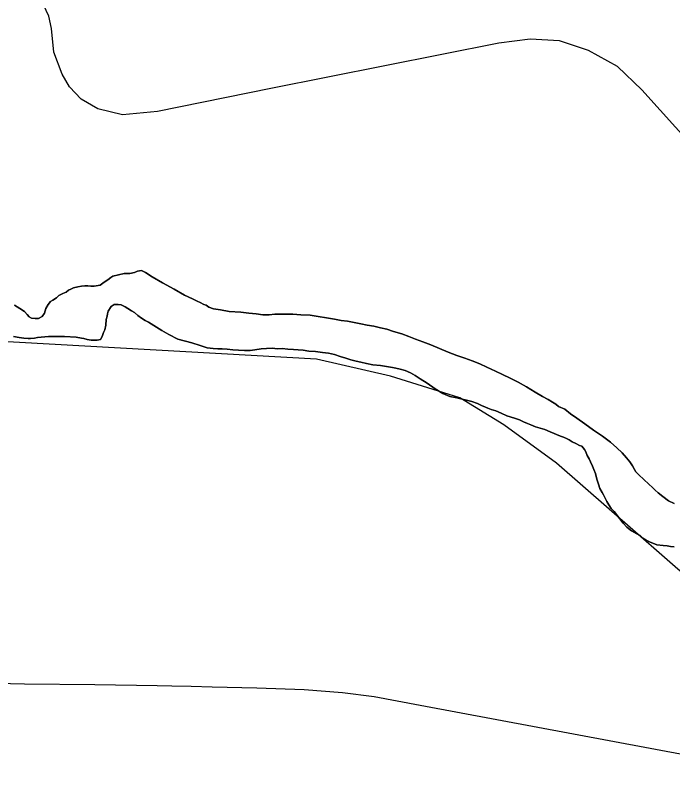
# Model space of a CAD drawing. Extents: x -561 to 1170, y 0 to 846.
# Drawn here: x 270.43 to 278.05, y 204.9 to 213.95 of the extents above; entities that cross this region are included whole.
import ezdxf

# ---------------------------------------------------------------- set-up
doc = ezdxf.new("R2010")
doc.units = 0
for name, color, linetype in [('GM_X_City_Street', 7, 'Continuous'), ('GM_X_Major_River', 7, 'Continuous'), ('GM_X_Rail_Line', 7, 'Continuous'), ('GM_X_State_Route', 7, 'Continuous')]:
    doc.layers.add(name, color=color, linetype=linetype)

msp = doc.modelspace()

# ---------------------------------------------------------------- linework, layer by layer
at = {"layer": 'GM_X_City_Street'}
for points in [[(271.385, 212.8644), (271.1904, 212.9794), (271.0555, 213.1223), (270.9709, 213.2678), (270.873, 213.5246), (270.8466, 213.7971), (270.8144, 213.9414), (270.6356, 214.3237), (270.463, 214.6936), (270.1795, 215.7568), (269.9238, 216.7232), (269.9053, 217.1794), (269.9176, 217.6314), (269.9484, 217.8934), (270.0532, 218.3404), (270.1416, 218.6669), (270.1839, 218.8996), (270.1873, 219.2195), (270.1127, 221.9595), (270.1075, 222.226)], [(278.8652, 211.7732), (278.7929, 211.8839), (278.3049, 212.4159), (277.7013, 213.088), (277.4183, 213.3564), (277.0816, 213.5419), (276.7449, 213.6542), (276.4034, 213.6737), (276.0389, 213.6298), (273.3908, 213.1026), (272.0753, 212.8342), (271.6703, 212.7953), (271.385, 212.8644)]]:
    msp.add_lwpolyline(points, dxfattribs=at)
at = {"layer": 'GM_X_Major_River'}
for points in [[(272.5701, 210.6159), (272.5374, 210.6318), (272.4829, 210.6582), (272.3903, 210.7004), (272.2703, 210.7694), (272.1339, 210.8436), (272.0139, 210.9126), (271.9374, 210.9658), (271.8884, 210.9869), (271.8452, 210.981), (271.8075, 210.9643), (271.7536, 210.9528), (271.6886, 210.952), (271.5591, 210.9233), (271.5323, 210.9068), (271.5002, 210.8793), (271.4572, 210.8517), (271.409, 210.8186), (271.3388, 210.8069), (271.3009, 210.8064), (271.2683, 210.8115), (271.2305, 210.811), (271.1927, 210.8051), (271.1494, 210.7992), (271.1009, 210.7878), (271.0686, 210.7711), (271.0417, 210.76), (271.0149, 210.738), (270.9773, 210.7213), (270.9289, 210.699), (270.9022, 210.6716), (270.8593, 210.644), (270.8324, 210.6274), (270.8058, 210.5946), (270.7794, 210.5455), (270.764, 210.4911), (270.7374, 210.4529), (270.6944, 210.4307), (270.6565, 210.4303), (270.6132, 210.4351), (270.5859, 210.4511), (270.5639, 210.4779), (270.5309, 210.51), (270.4763, 210.5473), (270.4162, 210.5845)], [(270.4162, 210.5845), (270.4763, 210.5473), (270.5309, 210.51), (270.5639, 210.4779), (270.5859, 210.4511), (270.6132, 210.4351), (270.6565, 210.4303), (270.6944, 210.4307), (270.7374, 210.4529), (270.764, 210.4911), (270.7794, 210.5455), (270.8058, 210.5946), (270.8324, 210.6274), (270.8593, 210.644), (270.9022, 210.6716), (270.9289, 210.699), (270.9773, 210.7213), (271.0149, 210.738), (271.0417, 210.76), (271.0686, 210.7711), (271.1009, 210.7878), (271.1494, 210.7992), (271.1927, 210.8051), (271.2305, 210.811), (271.2683, 210.8115), (271.3009, 210.8064), (271.3388, 210.8069), (271.409, 210.8186), (271.4572, 210.8517), (271.5002, 210.8793), (271.5323, 210.9068), (271.5591, 210.9233), (271.6886, 210.952), (271.7536, 210.9528), (271.8075, 210.9643), (271.8452, 210.981), (271.8884, 210.9869), (271.9374, 210.9658), (272.0139, 210.9126), (272.1339, 210.8436), (272.2703, 210.7694), (272.3903, 210.7004), (272.4829, 210.6582), (272.5374, 210.6318), (272.5701, 210.6159)], [(278.0744, 208.2823), (278.009, 208.314), (277.9434, 208.362), (277.8887, 208.4047), (277.8557, 208.4368), (277.8228, 208.4689), (277.779, 208.5063), (277.6639, 208.6132), (277.6309, 208.6508), (277.6143, 208.6777), (277.592, 208.7207), (277.559, 208.7637), (277.5204, 208.812), (277.4709, 208.871), (277.4106, 208.9298), (277.3339, 208.9939), (277.2409, 209.0632), (277.1371, 209.1324), (277.0387, 209.2071), (276.9458, 209.271), (276.8693, 209.3242), (276.8036, 209.3776), (276.7328, 209.4092), (276.7, 209.436), (276.6618, 209.4572), (276.6126, 209.4891), (276.5472, 209.5262), (276.4599, 209.5739), (276.3616, 209.6378), (276.2634, 209.6907), (276.1708, 209.7384), (276.0836, 209.7807), (276.0019, 209.8176), (275.8984, 209.8651), (275.8167, 209.9021), (275.7296, 209.9389), (275.6426, 209.9704), (275.5501, 210.0017), (275.4522, 210.0385), (275.3487, 210.0806), (275.2508, 210.1228), (275.1582, 210.1596), (275.0712, 210.191), (274.995, 210.2226), (274.9134, 210.2541), (274.8156, 210.28), (274.7395, 210.3062), (274.6635, 210.3215), (274.5874, 210.3423), (274.5115, 210.3522), (274.4355, 210.3675), (274.3595, 210.3829), (274.2835, 210.3982), (274.2076, 210.4081), (274.1316, 210.4235), (273.8495, 210.4688), (273.7412, 210.4729), (273.6491, 210.4826), (273.5679, 210.4817), (273.4921, 210.4807), (273.438, 210.4801), (273.3731, 210.4739), (273.2974, 210.473), (273.2214, 210.4829), (273.1347, 210.4927), (273.0425, 210.5024), (272.9071, 210.5116), (272.8094, 210.5321), (272.7281, 210.542), (272.6737, 210.563), (272.6409, 210.5842), (272.6137, 210.5948), (272.5701, 210.6159)], [(272.5701, 210.6159), (272.6137, 210.5948), (272.6409, 210.5842), (272.6737, 210.563), (272.7281, 210.542), (272.8094, 210.5321), (272.9071, 210.5116), (273.0425, 210.5024), (273.1347, 210.4927), (273.2214, 210.4829), (273.2974, 210.473), (273.3731, 210.4739), (273.438, 210.4801), (273.4921, 210.4807), (273.5679, 210.4817), (273.6491, 210.4826), (273.7412, 210.4729), (273.8495, 210.4688), (274.1316, 210.4235), (274.2076, 210.4081), (274.2835, 210.3982), (274.3595, 210.3829), (274.4355, 210.3675), (274.5115, 210.3522), (274.5874, 210.3423), (274.6635, 210.3215), (274.7395, 210.3062), (274.8156, 210.28), (274.9134, 210.2541), (274.995, 210.2226), (275.0712, 210.191), (275.1582, 210.1596), (275.2508, 210.1228), (275.3487, 210.0806), (275.4522, 210.0385), (275.5501, 210.0017), (275.6426, 209.9704), (275.7296, 209.9389), (275.8167, 209.9021), (275.8984, 209.8651), (276.0019, 209.8176), (276.0836, 209.7807), (276.1708, 209.7384), (276.2634, 209.6907), (276.3616, 209.6378), (276.4599, 209.5739), (276.5472, 209.5262), (276.6126, 209.4891), (276.6618, 209.4572), (276.7, 209.436), (276.7328, 209.4092), (276.8036, 209.3776), (276.8693, 209.3242), (276.9458, 209.271), (277.0387, 209.2071), (277.1371, 209.1324), (277.2409, 209.0632), (277.3339, 208.9939), (277.4106, 208.9298), (277.4709, 208.871), (277.5204, 208.812), (277.559, 208.7637), (277.592, 208.7207), (277.6143, 208.6777), (277.6309, 208.6508), (277.6639, 208.6132), (277.779, 208.5063), (277.8228, 208.4689), (277.8557, 208.4368), (277.8887, 208.4047), (277.9434, 208.362), (278.009, 208.314), (278.0744, 208.2823)], [(270.405, 210.2214), (270.4701, 210.2113), (270.5244, 210.2011), (270.5731, 210.1963), (270.6002, 210.1966), (270.6488, 210.2026), (270.6812, 210.2084), (270.8109, 210.2208), (270.9949, 210.2231), (271.1304, 210.2138), (271.1955, 210.2038), (271.2226, 210.1987), (271.2606, 210.1883), (271.3041, 210.178), (271.342, 210.1785), (271.3744, 210.1789), (271.4123, 210.1848), (271.4334, 210.2229), (271.449, 210.2664), (271.4648, 210.2992), (271.4749, 210.3535), (271.4794, 210.4185), (271.4897, 210.4566), (271.4948, 210.4837), (271.5051, 210.5163), (271.5369, 210.5709), (271.5745, 210.593), (271.6177, 210.5936), (271.6557, 210.5886), (271.6993, 210.5674), (271.7321, 210.5462), (271.7757, 210.5196), (271.8085, 210.4983), (271.8468, 210.4663), (271.8906, 210.4343), (271.9342, 210.4078), (271.9724, 210.3866), (272.1253, 210.2909), (272.2071, 210.2431), (272.3107, 210.1902), (272.4736, 210.1488), (272.5715, 210.1175), (272.6531, 210.0914), (272.7236, 210.0814), (272.7777, 210.0766), (272.8265, 210.0772), (272.8861, 210.0725), (272.9511, 210.0679), (273.0161, 210.0632), (273.0865, 210.0587), (273.1515, 210.0595), (273.2055, 210.0655), (273.2811, 210.0773), (273.3406, 210.0834), (273.4055, 210.0842), (273.4705, 210.0796), (273.5247, 210.0802), (273.5897, 210.0756), (273.6547, 210.071), (273.7089, 210.0662), (273.7685, 210.0615), (273.8336, 210.0515), (273.9094, 210.047), (273.9908, 210.0371), (274.0612, 210.0271), (274.1318, 210.0117), (274.1971, 209.9908), (274.2623, 209.97), (274.3221, 209.949), (274.3819, 209.9335), (274.4361, 209.9233)], [(274.4361, 209.9233), (274.3819, 209.9335), (274.3221, 209.949), (274.2623, 209.97), (274.1971, 209.9908), (274.1318, 210.0117), (274.0612, 210.0271), (273.9908, 210.0371), (273.9094, 210.047), (273.8336, 210.0515), (273.7685, 210.0615), (273.7089, 210.0662), (273.6547, 210.071), (273.5897, 210.0756), (273.5247, 210.0802), (273.4705, 210.0796), (273.4055, 210.0842), (273.3406, 210.0834), (273.2811, 210.0773), (273.2055, 210.0655), (273.1515, 210.0595), (273.0865, 210.0587), (273.0161, 210.0632), (272.9511, 210.0679), (272.8861, 210.0725), (272.8265, 210.0772), (272.7777, 210.0766), (272.7236, 210.0814), (272.6531, 210.0914), (272.5715, 210.1175), (272.4736, 210.1488), (272.3107, 210.1902), (272.2071, 210.2431), (272.1253, 210.2909), (271.9724, 210.3866), (271.9342, 210.4078), (271.8906, 210.4343), (271.8468, 210.4663), (271.8085, 210.4983), (271.7757, 210.5196), (271.7321, 210.5462), (271.6993, 210.5674), (271.6557, 210.5886), (271.6177, 210.5936), (271.5745, 210.593), (271.5369, 210.5709), (271.5051, 210.5163), (271.4948, 210.4837), (271.4897, 210.4566), (271.4794, 210.4185), (271.4749, 210.3535), (271.4648, 210.2992), (271.449, 210.2664), (271.4334, 210.2229), (271.4123, 210.1848), (271.3744, 210.1789), (271.342, 210.1785), (271.3041, 210.178), (271.2606, 210.1883), (271.2226, 210.1987), (271.1955, 210.2038), (271.1304, 210.2138), (270.9949, 210.2231), (270.8109, 210.2208), (270.6812, 210.2084), (270.6488, 210.2026), (270.6002, 210.1966), (270.5731, 210.1963), (270.5244, 210.2011), (270.4701, 210.2113), (270.405, 210.2214)], [(274.4361, 209.9233), (274.5013, 209.9078), (274.5773, 209.8925), (274.6641, 209.8827), (274.7345, 209.8727), (274.8051, 209.8627), (274.8431, 209.8524), (274.8919, 209.8421), (274.9517, 209.8266), (275.0116, 209.8002), (275.0662, 209.7684), (275.1262, 209.7312), (275.2081, 209.678), (275.301, 209.6141), (275.3884, 209.561), (275.4701, 209.524), (275.5515, 209.5088), (275.7252, 209.4675), (275.7905, 209.4412), (275.8395, 209.4201), (275.8832, 209.399), (275.9103, 209.3885), (275.9485, 209.3727), (276.0028, 209.3571), (276.0681, 209.3308), (276.1335, 209.2991), (276.2205, 209.273), (276.2803, 209.2521), (276.3239, 209.231), (276.3729, 209.2099), (276.411, 209.1941), (276.4654, 209.1731), (276.5197, 209.1574), (276.5741, 209.1419), (276.634, 209.1155), (276.683, 209.0944), (276.7102, 209.0839), (276.7538, 209.0628), (276.7918, 209.0524), (276.8245, 209.0365), (276.8572, 209.0207), (276.89, 208.9994), (276.9336, 208.9782), (276.9772, 208.9571), (277.0044, 208.9466), (277.032, 208.909), (277.0486, 208.8821), (277.0654, 208.839), (277.0875, 208.8013), (277.1043, 208.7636), (277.1266, 208.7151), (277.1434, 208.6774), (277.1603, 208.6288), (277.1774, 208.564), (277.1945, 208.5047), (277.2114, 208.4561), (277.2391, 208.4077), (277.2557, 208.3808), (277.2725, 208.3431), (277.2946, 208.3054), (277.3168, 208.2678), (277.3444, 208.2247), (277.3774, 208.1872), (277.4821, 208.053), (277.5261, 208.0048), (277.5808, 207.9621), (277.6407, 207.9304), (277.679, 207.9092), (277.7118, 207.877), (277.75, 207.8558), (277.7882, 207.8346), (277.8752, 207.8032), (277.9458, 207.7932), (277.9946, 207.7883), (278.0325, 207.7834), (278.0759, 207.7785)], [(278.0759, 207.7785), (278.0325, 207.7834), (277.9946, 207.7883), (277.9458, 207.7932), (277.8752, 207.8032), (277.7882, 207.8346), (277.75, 207.8558), (277.7118, 207.877), (277.679, 207.9092), (277.6407, 207.9304), (277.5808, 207.9621), (277.5261, 208.0048), (277.4821, 208.053), (277.3774, 208.1872), (277.3444, 208.2247), (277.3168, 208.2678), (277.2946, 208.3054), (277.2725, 208.3431), (277.2557, 208.3808), (277.2391, 208.4077), (277.2114, 208.4561), (277.1945, 208.5047), (277.1774, 208.564), (277.1603, 208.6288), (277.1434, 208.6774), (277.1266, 208.7151), (277.1043, 208.7636), (277.0875, 208.8013), (277.0654, 208.839), (277.0486, 208.8821), (277.032, 208.909), (277.0044, 208.9466), (276.9772, 208.9571), (276.9336, 208.9782), (276.89, 208.9994), (276.8572, 209.0207), (276.8245, 209.0365), (276.7918, 209.0524), (276.7538, 209.0628), (276.7102, 209.0839), (276.683, 209.0944), (276.634, 209.1155), (276.5741, 209.1419), (276.5197, 209.1574), (276.4654, 209.1731), (276.411, 209.1941), (276.3729, 209.2099), (276.3239, 209.231), (276.2803, 209.2521), (276.2205, 209.273), (276.1335, 209.2991), (276.0681, 209.3308), (276.0028, 209.3571), (275.9485, 209.3727), (275.9103, 209.3885), (275.8832, 209.399), (275.8395, 209.4201), (275.7905, 209.4412), (275.7252, 209.4675), (275.5515, 209.5088), (275.4701, 209.524), (275.3884, 209.561), (275.301, 209.6141), (275.2081, 209.678), (275.1262, 209.7312), (275.0662, 209.7684), (275.0116, 209.8002), (274.9517, 209.8266), (274.8919, 209.8421), (274.8431, 209.8524), (274.8051, 209.8627), (274.7345, 209.8727), (274.6641, 209.8827), (274.5773, 209.8925), (274.5013, 209.9078), (274.4361, 209.9233)]]:
    msp.add_lwpolyline(points, dxfattribs=at)
at = {"layer": 'GM_X_Rail_Line'}
msp.add_lwpolyline([(281.132, 204.9023), (280.9283, 205.0781), (278.8808, 206.8539), (276.7072, 208.7486), (276.098, 209.1948), (275.5867, 209.5104), (274.7817, 209.7606), (273.9223, 209.9565), (269.7124, 210.1959), (268.6789, 210.3047), (268.0045, 210.468), (267.3626, 210.7291), (266.6991, 211.0991), (266.0899, 211.5779), (265.5677, 212.1655), (264.9585, 213.0143), (262.048, 216.9812)], dxfattribs=at)
at = {"layer": 'GM_X_State_Route'}
for points in [[(267.7774, 206.2234), (269.329, 206.2083), (269.7168, 206.205), (270.5306, 206.1856), (271.347, 206.1789), (272.0714, 206.1665), (272.2416, 206.163), (272.4661, 206.1585)], [(272.4661, 206.1585), (272.7094, 206.1535), (273.2285, 206.14), (273.78, 206.1212), (274.2235, 206.0857), (274.5914, 206.0388), (275.1272, 205.9388), (278.6873, 205.2713), (279.2477, 205.2085), (279.2607, 205.2084)]]:
    msp.add_lwpolyline(points, dxfattribs=at)

doc.saveas('drawing.dxf')
